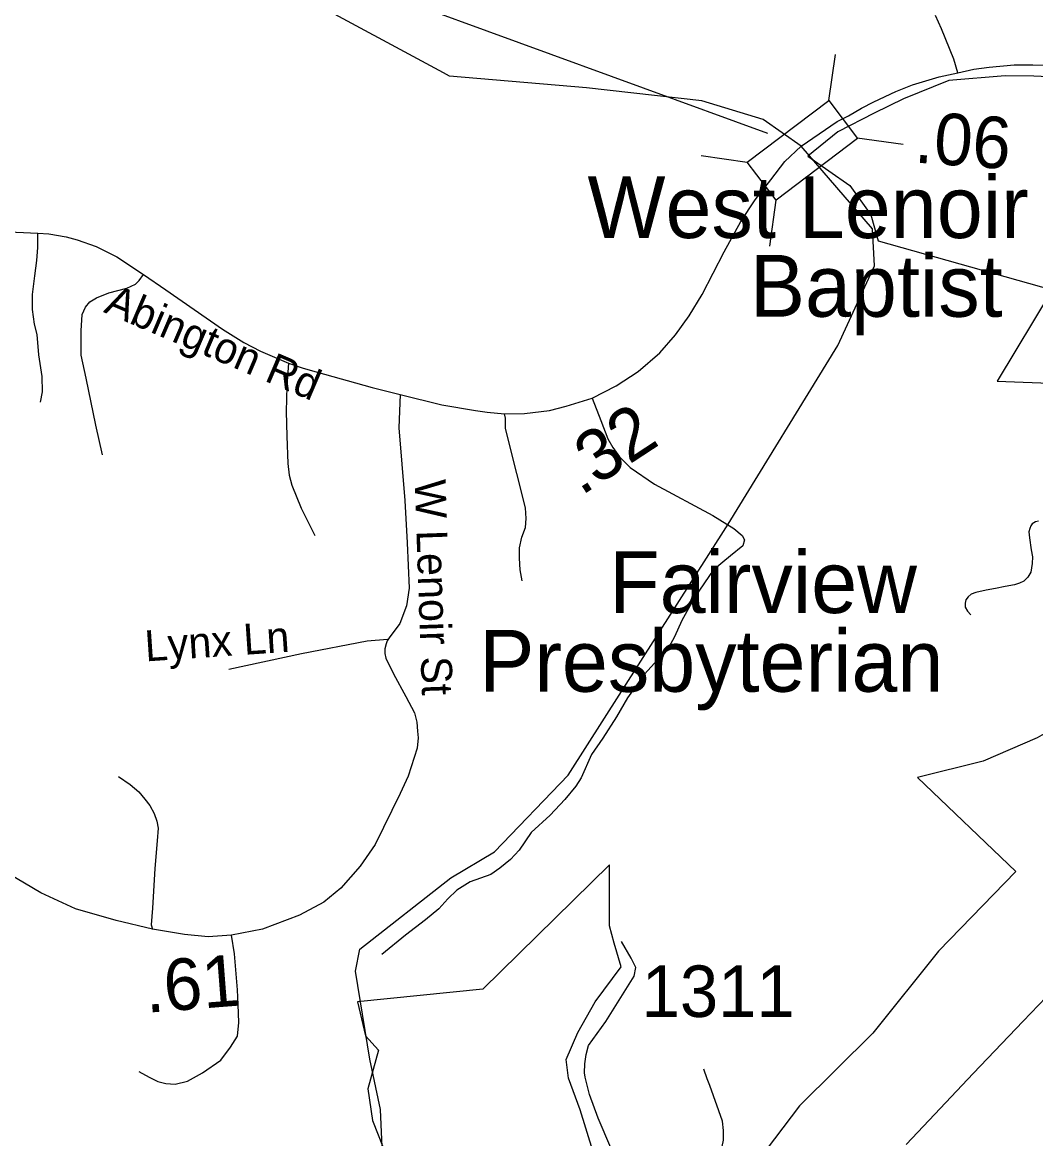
# Model space of a CAD drawing. Extents: x 1159738 to 1321356, y 736314 to 882035.
# Drawn here: x 1238184 to 1240643, y 792048 to 794757 of the extents above; entities that cross this region are included whole.
import ezdxf

# ---------------------------------------------------------------- set-up
doc = ezdxf.new("R2010")
doc.units = 0
for name, color, linetype in [('Exist Boundary Political City Limit New', 7, 'Continuous'), ('Exist Cultural Church Label', 7, 'Continuous'), ('Exist Hydrographic Creek Single Shore', 7, 'Continuous'), ('Exist Road Non-System Type 51', 7, 'Continuous'), ('Exist Road Non-System Type 51 Label', 7, 'Continuous'), ('Exist Road Primary NC UnDivided 4 Lane Attributed', 7, 'Continuous'), ('Exist Road Secondary Mileage Hundredths English Label', 7, 'Continuous'), ('Exist Road Secondary Structure Standard Bridge CELL', 7, 'Continuous'), ('Exist Road Secondary Structure Standard Bridge Number Label', 7, 'Continuous'), ('Exist Road Secondary Type 41 Attributed', 7, 'Continuous'), ('Exist Road Secondary Type 51 Attributed', 7, 'Continuous'), ('Exist Road Secondary Type 51 Label', 7, 'Continuous'), ('Exist Road Secondary Type 51 Number Label', 7, 'Continuous'), ('Map Preparation Boundary City Limit Buffer Line', 7, 'Continuous')]:
    doc.layers.add(name, color=color, linetype=linetype)

msp = doc.modelspace()

# ---------------------------------------------------------------- linework, layer by layer
at = {"layer": 'Exist Boundary Political City Limit New'}
for points in [[(1241623.3, 795149.7), (1241623.3, 795053), (1241401.5, 794979.3), (1241411.3, 794549.1), (1241368, 794557.2), (1241362.8, 794581.5), (1241219.3, 794652.1), (1241219.3, 794434.1), (1241093.3, 794497.2), (1240959.3, 794548.6), (1240850, 794586.9), (1240762.3, 794620), (1240637.8, 794625.8), (1240568.8, 794627.1), (1240432.2, 794615.3), (1240321.8, 794571.4), (1240250.6, 794536.4), (1240162.8, 794491), (1240089.9, 794432.2)], [(1240089.9, 794432.2), (1240191.8, 794360.4), (1240242.4, 794289.5), (1240260.1, 794226.2), (1240682.7, 794107.2), (1240549.2, 793885.7), (1240992.7, 793868.6), (1240979.3, 793638.2), (1241160, 793635.7), (1241154, 793471.7), (1241142.8, 793371.5), (1241112.1, 793305.2), (1241055.2, 793208.5), (1240867.6, 793248.3), (1240867.6, 793214.2), (1240805.1, 793134.5), (1240736.8, 793071.9), (1240645.9, 793020.7), (1240515.1, 792963.8), (1240355.9, 792923.9), (1240594.7, 792696.3), (1240407.1, 792502.8), (1240247.9, 792303.7), (1240069.7, 792127.4)], [(1239608.4, 792712.3), (1239301.4, 792410.7), (1238997.2, 792379.4), (1239017.1, 792296.9), (1239048.4, 792262.7), (1239022.8, 792168.8), (1239034.2, 792092), (1239059.8, 792026.6), (1239093.9, 791981), (1239093.9, 791853), (1239545.9, 792009.5), (1239568.6, 792018), (1239537.4, 792117.6), (1239508.9, 792194.4), (1239503.3, 792240), (1239531.7, 792305.4), (1239574.3, 792379.4), (1239636.9, 792464.8), (1239619.8, 792521.7), (1239608.4, 792564.3), (1239608.4, 792712.3)], [(1240069.7, 792127.4), (1239791.1, 791760.4)]]:
    msp.add_lwpolyline(points, dxfattribs=at)
at = {"layer": 'Exist Hydrographic Creek Single Shore'}
for points in [[(1239206.1, 794634.1), (1238867.8, 794817), (1238525.2, 795111.2), (1238424.1, 795225.8), (1238405.5, 795329.6), (1238395.4, 795642.7), (1238443.3, 795799.8), (1238557.7, 796052.8), (1238403.4, 796429.9), (1238233.1, 796576.4), (1238095.1, 796647.5), (1238071.2, 796724.7), (1238107.7, 796875.2)], [(1240073.9, 794455.8), (1239981.6, 794520.9), (1239832.5, 794566.2), (1239553.1, 794597.6), (1239220.8, 794626.1), (1239206.1, 794634.1)], [(1239327.4, 790750.4), (1239276.9, 791115.1), (1239219.7, 791446.9), (1239058.6, 791991.8), (1239053.6, 792118.4), (1239027, 792240.9), (1238992.4, 792454), (1239003.1, 792507.2), (1239224, 792680.3), (1239330.1, 792743.7), (1239508.5, 792930.1), (1239896.8, 793538.5), (1240163, 793972.6), (1240251.8, 794165.5), (1240246.4, 794255.9), (1240073.9, 794455.8)]]:
    msp.add_lwpolyline(points, dxfattribs=at)
at = {"layer": 'Exist Road Non-System Type 51'}
for points in [[(1238228.8, 793835), (1238233.3, 793859.6), (1238232.8, 793897.4), (1238224.8, 793949.5), (1238220.2, 793999.3), (1238213.9, 794024.5), (1238208.7, 794059.4), (1238209.3, 794096), (1238215, 794141.3), (1238219.6, 794179.1), (1238221.9, 794210.5), (1238221.9, 794244.9)], [(1238378.5, 793707), (1238363.1, 793779.1), (1238339.1, 793893), (1238327.1, 793949.1), (1238327, 794008.3), (1238329.9, 794047.8), (1238337.9, 794065.5), (1238348.2, 794078.1), (1238364.2, 794088.4), (1238394.5, 794100.4), (1238438, 794111.9), (1238459.2, 794121.6), (1238467.7, 794130.2), (1238478, 794145.1)], [(1238829.8, 793929.7), (1238828.1, 793907.4), (1238825.8, 793873.6), (1238824.1, 793812.3), (1238825.8, 793752.8), (1238828.7, 793685.9), (1238831.5, 793657.8), (1238837.8, 793633.8), (1238860.7, 793578.1), (1238893.9, 793511.1)], [(1239566.6, 793844.5), (1239588, 793790.6), (1239605.1, 793746.3), (1239616.5, 793724.7), (1239632.9, 793702.6), (1239658.9, 793676), (1239717.7, 793636.1), (1239859.4, 793559.7), (1239910, 793528), (1239930.2, 793511.6), (1239935.9, 793500.8), (1239932, 793485.9), (1239902.3, 793461.8), (1239859.9, 793427.6), (1239816.8, 793363.7), (1239784.6, 793305.4), (1239766.3, 793265.1), (1239752.3, 793240.4), (1239734, 793219.5), (1239693.5, 793174.6), (1239652.5, 793117.2), (1239625.9, 793071), (1239592.3, 793019.7), (1239565.1, 792979.8), (1239539.9, 792923.1), (1239527.2, 792902.8), (1239500.6, 792870.5), (1239465.2, 792833.1), (1239418.5, 792791), (1239390, 792747.9), (1239368.5, 792725.1), (1239342.5, 792704.2), (1239321, 792689), (1239270.4, 792671.3), (1239238.3, 792650.7), (1239216.8, 792629.8), (1239194.7, 792605.1), (1239162.4, 792578.5), (1239113.7, 792541.1), (1239056.1, 792494.9)], [(1239397, 793401.7), (1239392, 793428.3), (1239390.7, 793456.2), (1239390.7, 793481.5), (1239396.4, 793507.5), (1239404.6, 793530.9), (1239406.5, 793552.4), (1239404.6, 793578.4), (1239383.8, 793661.7), (1239356.5, 793771.3), (1239356.6, 793796.4), (1239354, 793806.6)], [(1240649.5, 793546.4), (1240641.8, 793544.2), (1240634, 793539.9), (1240630.6, 793534.8), (1240628.4, 793528.3), (1240626.3, 793520.5), (1240627.6, 793505.4), (1240631.9, 793476.6), (1240634.9, 793459.8), (1240634, 793443.8), (1240631, 793422.3), (1240623.8, 793410.3), (1240613.9, 793400.4), (1240603.6, 793395.6), (1240591.5, 793391.8), (1240568.7, 793387.5), (1240545.4, 793382.7), (1240522.6, 793378.4), (1240497.6, 793373.2), (1240486.4, 793369.4), (1240479.1, 793362.5), (1240473.1, 793355.1), (1240471.8, 793347.4), (1240471.8, 793337.5), (1240476.9, 793328), (1240485.6, 793318.5)], [(1239070.1, 793259.3), (1239020.8, 793255), (1238861.4, 793224.1), (1238685.4, 793185.8)], [(1238417.9, 792926.7), (1238445.8, 792907.1), (1238466.9, 792889), (1238481.9, 792871.6), (1238494, 792855.8), (1238504.6, 792836.9), (1238510.6, 792818.1), (1238513.6, 792801.5), (1238511.3, 792770.6), (1238506.1, 792703.5), (1238500, 792607.2), (1238497, 792566.5), (1238500.4, 792555.9)], [(1238466.7, 792210.6), (1238492.4, 792197), (1238512.9, 792186.7), (1238532.5, 792181.6), (1238554.8, 792179.9), (1238584.7, 792187.5), (1238621.4, 792207.2), (1238665.8, 792238), (1238689.8, 792269.6), (1238706, 792296.1), (1238709.4, 792329.5), (1238707.7, 792373.1), (1238706, 792409), (1238699.2, 792496.2), (1238691.5, 792541.6)], [(1239558, 792273.5), (1239599.7, 792332.2), (1239668.3, 792442.2), (1239672.8, 792463.4), (1239661.1, 792485.6), (1239637.7, 792526.2)], [(1239736.4, 791877.7), (1239845.6, 791976.4), (1239869.5, 791997.6), (1239875.3, 792007.2), (1239879.6, 792017.2), (1239884.9, 792044.3), (1239884.9, 792067.7), (1239882.8, 792090.5), (1239852, 792176.7), (1239845.6, 792192.6), (1239837.7, 792216.5)]]:
    msp.add_lwpolyline(points, dxfattribs=at)
at = {"layer": 'Exist Road Primary NC UnDivided 4 Lane Attributed'}
msp.add_lwpolyline([(1240328.6, 792033.5), (1240384.3, 792092.6), (1240491.2, 792205.6), (1240612.4, 792332.5), (1240723.5, 792449), (1240811.7, 792536.2), (1240864.5, 792582.4), (1240916.2, 792629.1), (1241051.5, 792739.5), (1241128.6, 792796.9), (1241217.3, 792864.8), (1241392.4, 792994.3), (1241455.3, 793043), (1241542.7, 793115.9), (1241590.8, 793156), (1241652, 793213.5), (1241764.8, 793316.4), (1241847.3, 793401.9), (1241911.1, 793471.1), (1241997.9, 793575.8)], dxfattribs=at)
at = {"layer": 'Exist Road Secondary Structure Standard Bridge CELL'}
for p, q in [((1240141, 794566.8), (1240156.6, 794678.9)), ((1240209.3, 794476.6), (1240321.4, 794461.1)), ((1239830.9, 794433.2), (1239943, 794417.7)), ((1239997.4, 794213.3), (1240012.9, 794325.4))]:
    msp.add_line(p, q, dxfattribs=at)
msp.add_lwpolyline([(1239943, 794417.7), (1240140.7, 794567.3), (1240210.6, 794474.9), (1240012.9, 794325.4)], close=True, dxfattribs=at)
at = {"layer": 'Exist Road Secondary Structure Standard Bridge Number Label'}
msp.add_line((1239992.6, 794486.6), (1238185.4, 795147.3), dxfattribs=at)
at = {"layer": 'Exist Road Secondary Type 41 Attributed'}
msp.add_lwpolyline([(1239694.9, 791650.6), (1239685.7, 791678.2), (1239674.6, 791716.4), (1239669.4, 791744.6), (1239657.8, 791817), (1239644.6, 791879.5), (1239637.5, 791927.1), (1239624.2, 791989.1), (1239612.2, 792025.5), (1239581.6, 792097.8), (1239560.4, 792154.5), (1239550.1, 792196.6), (1239548.3, 792207.8), (1239548.7, 792229.1), (1239552.3, 792251.7), (1239558, 792273.5)], dxfattribs=at)
at = {"layer": 'Exist Road Secondary Type 51 Attributed'}
for points in [[(1240454, 794634.3), (1240444, 794667.2), (1240413.9, 794740.6), (1240399.4, 794773.5)], [(1240454, 794634.3), (1240492.9, 794642.9), (1240529.5, 794647.9), (1240590.6, 794653.3), (1240635.8, 794653.9), (1240685.9, 794651.9), (1240760.1, 794641.9)], [(1240073.9, 794455.8), (1240161.4, 794516), (1240188.4, 794529.6), (1240220.3, 794548.7), (1240250, 794563.9), (1240303.4, 794588.8), (1240343.5, 794605), (1240408.4, 794624.3), (1240454, 794634.3)], [(1239101.3, 793853.3), (1239202, 793828.1), (1239283.9, 793815.1), (1239312.3, 793810.4), (1239354, 793806.6), (1239402.5, 793807.8), (1239462.9, 793814.9), (1239503.4, 793825), (1239566.6, 793844.5), (1239624.8, 793874.9), (1239677.9, 793909.7), (1239730.9, 793954.4), (1239768.9, 793998.1), (1239802.4, 794044.3), (1239833.6, 794096.4), (1239886.7, 794199.4), (1239927.6, 794273.1), (1239962.4, 794326.3), (1240000.4, 794374.4), (1240033.9, 794418.8), (1240073.9, 794455.8)], [(1238134.5, 794249.4), (1238221.9, 794244.9), (1238248.8, 794243.2), (1238291.1, 794236.3), (1238317.4, 794228.9), (1238363.2, 794212.3), (1238413.7, 794187.7), (1238478, 794145.1), (1238532.6, 794107.3), (1238669.9, 794011.7), (1238721.4, 793979.6), (1238762.3, 793958.3), (1238829.8, 793929.7), (1238865.8, 793917.1), (1238897.1, 793908.9), (1239032.8, 793870.7), (1239101.3, 793853.3)], [(1239101.3, 793853.3), (1239097.9, 793772.8), (1239112, 793596.2), (1239118.2, 793493.9), (1239122.7, 793383.9), (1239116, 793340.9), (1239099.9, 793297.9), (1239074.6, 793262.8), (1239069.8, 793255.5), (1239066.8, 793248.1), (1239063.9, 793236.4), (1239063.9, 793225.2), (1239065.8, 793213.4), (1239085.1, 793175.4), (1239114.7, 793120.7), (1239135.5, 793080.9), (1239141, 793058), (1239143.1, 793036.7), (1239144.9, 793020.4), (1239142.2, 792995), (1239120.5, 792927.6), (1239101.3, 792884.9), (1239040.3, 792761.4), (1239003.6, 792708.9), (1238956.7, 792655.5), (1238916.1, 792621.7), (1238856.8, 792589.9), (1238766.7, 792556.1), (1238691.5, 792541.6), (1238635.2, 792537.6), (1238577.6, 792542.8), (1238500.4, 792555.9), (1238411.7, 792576.7), (1238313.7, 792605.6), (1238229.6, 792644), (1238150.2, 792690.9)]]:
    msp.add_lwpolyline(points, dxfattribs=at)
at = {"layer": 'Map Preparation Boundary City Limit Buffer Line'}
for points in [[(1241623.3, 795149.7), (1241623.3, 795053), (1241401.5, 794979.3), (1241411.3, 794549.1), (1241368, 794557.2), (1241362.8, 794581.5), (1241219.3, 794652.1), (1241219.3, 794434.1), (1241093.3, 794497.2), (1240959.3, 794548.6), (1240850, 794586.9), (1240762.3, 794620), (1240637.8, 794625.8), (1240568.8, 794627.1), (1240432.2, 794615.3), (1240321.8, 794571.4), (1240250.6, 794536.4), (1240162.8, 794491), (1240089.9, 794432.2)], [(1240089.9, 794432.2), (1240191.8, 794360.4), (1240242.4, 794289.5), (1240260.1, 794226.2), (1240682.7, 794107.2), (1240549.2, 793885.7), (1240992.7, 793868.6), (1240979.3, 793638.2), (1241160, 793635.7), (1241154, 793471.7), (1241142.8, 793371.5), (1241112.1, 793305.2), (1241055.2, 793208.5), (1240867.6, 793248.3), (1240867.6, 793214.2), (1240805.1, 793134.5), (1240736.8, 793071.9), (1240645.9, 793020.7), (1240515.1, 792963.8), (1240355.9, 792923.9), (1240594.7, 792696.3), (1240407.1, 792502.8), (1240247.9, 792303.7), (1240069.7, 792127.4)], [(1239608.4, 792712.3), (1239301.4, 792410.7), (1238997.2, 792379.4), (1239017.1, 792296.9), (1239048.4, 792262.7), (1239022.8, 792168.8), (1239034.2, 792092), (1239059.8, 792026.6), (1239093.9, 791981), (1239093.9, 791853), (1239545.9, 792009.5), (1239568.6, 792018), (1239537.4, 792117.6), (1239508.9, 792194.4), (1239503.3, 792240), (1239531.7, 792305.4), (1239574.3, 792379.4), (1239636.9, 792464.8), (1239619.8, 792521.7), (1239608.4, 792564.3), (1239608.4, 792712.3)], [(1240069.7, 792127.4), (1239791.1, 791760.4)]]:
    msp.add_lwpolyline(points, dxfattribs=at)

# ---------------------------------------------------------------- texts
at = {"layer": 'Exist Cultural Church Label'}
for s, p in [('West Lenoir ', (1239555.3, 794233.2)), ('Baptist', (1239949.2, 794042.2)), ('Fairview', (1239607.8, 793323.2)), ('Presbyterian', (1239292.7, 793132.2))]:
    msp.add_text(s, height=150, dxfattribs=at).set_placement(p)
at = {"layer": 'Exist Road Non-System Type 51 Label'}
msp.add_text('Lynx Ln', height=75, rotation=3.8484, dxfattribs=at).set_placement((1238483.8, 793205.7))
at = {"layer": 'Exist Road Secondary Mileage Hundredths English Label'}
for s, rotation, p in [('.06', 355.8903, (1240346.4, 794416.6)), ('.32', 33.2541, (1239539.7, 793606.4)), ('.61', 4.4386, (1238485.6, 792353.1))]:
    msp.add_text(s, height=125, rotation=rotation, dxfattribs=at).set_placement(p)
at = {"layer": 'Exist Road Secondary Type 51 Label'}
for s, rotation, p in [('Abington Rd', 336.8828, (1238379.4, 794054)), ('W Lenoir St', 271.9776, (1239136, 793646))]:
    msp.add_text(s, height=75, rotation=rotation, dxfattribs=at).set_placement(p)
at = {"layer": 'Exist Road Secondary Type 51 Number Label'}
msp.add_text('1311', height=125, dxfattribs=at).set_placement((1239686.5, 792343))

doc.saveas('drawing.dxf')
